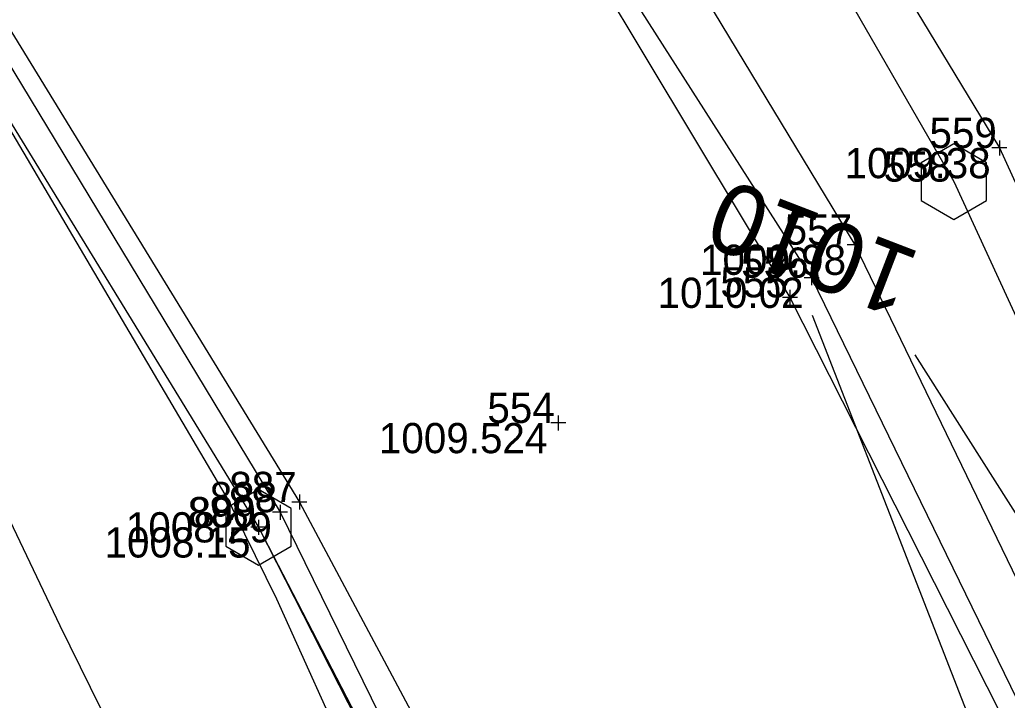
# Model space of a CAD drawing. Extents: x 2354693 to 2355622, y 637071 to 710080.
# Drawn here: x 2355298.29 to 2355337.52, y 709361.58 to 709388.6 of the extents above; entities that cross this region are included whole.
import ezdxf

# ---------------------------------------------------------------- set-up
doc = ezdxf.new("R2010")
doc.units = 0
for name, color, linetype in [('DT_X_Contour_Major', 7, 'Continuous'), ('DT_X_Contour_Minor', 7, 'Continuous'), ('PM_X_Surveyed_Line', 7, 'Continuous'), ('PV_X_EOP', 7, 'Continuous'), ('PV_X_Shoulder', 7, 'Continuous'), ('RD_X_Cells', 7, 'Continuous'), ('RD_X_GR_Lt', 7, 'Continuous'), ('RD_X_GR_Rt', 7, 'Continuous'), ('SV_X_Shot_Marker', 7, 'Continuous'), ('SV_X_Text_Elevation', 7, 'Continuous'), ('SV_X_Text_Name', 7, 'Continuous'), ('SV_X_Top_of_Bank', 7, 'Continuous')]:
    doc.layers.add(name, color=color, linetype=linetype)

msp = doc.modelspace()

# ---------------------------------------------------------------- linework, layer by layer
at = {"layer": 'DT_X_Contour_Major'}
for points in [[(2355329.768, 709376.874), (2355338.272, 709355.053), (2355340.574, 709348.757), (2355343.616, 709350.102)], [(2355329.768, 709376.874), (2355338.272, 709355.053), (2355340.574, 709348.757), (2355343.616, 709350.102)], [(2355343.616, 709350.102), (2355349.258, 709351.382), (2355351.694, 709350.839), (2355351.75, 709350.866), (2355352.378, 709351.887), (2355352.97, 709352.962), (2355353.407, 709353.989), (2355351.34, 709352.861), (2355351.242, 709352.706), (2355350.295, 709352.289), (2355348.6, 709352.094), (2355333.866, 709375.297)], [(2355343.616, 709350.102), (2355349.258, 709351.382), (2355351.694, 709350.839), (2355351.75, 709350.866), (2355352.378, 709351.887), (2355352.97, 709352.962), (2355353.407, 709353.989), (2355351.34, 709352.861), (2355351.242, 709352.706), (2355350.295, 709352.289), (2355348.6, 709352.094), (2355333.866, 709375.297)]]:
    msp.add_lwpolyline(points, dxfattribs=at)
at = {"layer": 'DT_X_Contour_Minor'}
for points in [[(2355331.634, 709344.75), (2355321.287, 709342.45), (2355320.193, 709340.175), (2355319.904, 709340.224), (2355319.712, 709340.347), (2355319.065, 709340.736), (2355318.034, 709341.395), (2355317.272, 709341.865), (2355317.341, 709342.016), (2355318.908, 709341.003), (2355319.965, 709340.321), (2355320.157, 709340.197), (2355321.258, 709342.468), (2355321.1, 709342.45), (2355319.563, 709343.047), (2355319.146, 709343.582), (2355317.684, 709345.262), (2355308.501, 709365.591), (2355307.231, 709368.172), (2355306.586, 709369.523), (2355295.908, 709387.613)], [(2355331.634, 709344.75), (2355321.287, 709342.45), (2355320.193, 709340.175), (2355319.904, 709340.224), (2355319.712, 709340.347), (2355319.065, 709340.736), (2355318.034, 709341.395), (2355317.272, 709341.865), (2355317.341, 709342.016), (2355318.908, 709341.003), (2355319.965, 709340.321), (2355320.157, 709340.197), (2355321.258, 709342.468), (2355321.1, 709342.45), (2355319.563, 709343.047), (2355319.146, 709343.582), (2355317.684, 709345.262), (2355308.501, 709365.591), (2355307.231, 709368.172), (2355306.586, 709369.523), (2355295.908, 709387.613)], [(2355329.083, 709343.66), (2355321.112, 709341.888), (2355320.269, 709340.136), (2355319.24, 709340.308), (2355319.096, 709340.401), (2355316.808, 709341.776), (2355316.172, 709342.182), (2355313.551, 709343.797), (2355313.79, 709344.317), (2355319.177, 709340.834), (2355319.991, 709340.309), (2355320.139, 709340.213), (2355320.988, 709341.963), (2355320.866, 709341.949), (2355314.238, 709344.525), (2355313.888, 709344.974), (2355312.182, 709345.721), (2355311.107, 709346.92), (2355303.929, 709356.356), (2355299.903, 709364.535), (2355291.042, 709383.105)], [(2355329.083, 709343.66), (2355321.112, 709341.888), (2355320.269, 709340.136), (2355319.24, 709340.308), (2355319.096, 709340.401), (2355316.808, 709341.776), (2355316.172, 709342.182), (2355313.551, 709343.797), (2355313.79, 709344.317), (2355319.177, 709340.834), (2355319.991, 709340.309), (2355320.139, 709340.213), (2355320.988, 709341.963), (2355320.866, 709341.949), (2355314.238, 709344.525), (2355313.888, 709344.974), (2355312.182, 709345.721), (2355311.107, 709346.92), (2355303.929, 709356.356), (2355299.903, 709364.535), (2355291.042, 709383.105)]]:
    msp.add_lwpolyline(points, dxfattribs=at)
at = {"layer": 'PM_X_Surveyed_Line'}
for points in [[(2355180.148, 709561.237), (2355214.753, 709522.888), (2355249.307, 709484.271), (2355284.017, 709443.142), (2355315.552, 709399.77), (2355328.888, 709377.573), (2355342.967, 709349.789), (2355353.365, 709324.191), (2355361.351, 709299.648), (2355367.764, 709272.473), (2355372.191, 709243.487), (2355373.87, 709217.884), (2355371.213, 709164.414), (2355367.135, 709139.625), (2355360.061, 709111.877), (2355351.618, 709085.78), (2355342.505, 709062.338), (2355329.445, 709031.419), (2355320.624, 709012.583)], [(2355165.86, 709547.265), (2355199.549, 709510.037), (2355233.994, 709470.593), (2355267.54, 709430.367), (2355282.605, 709410.565), (2355297.684, 709388.575), (2355309.404, 709369.446), (2355323.831, 709342.426), (2355334.056, 709318.38), (2355342.286, 709293.43), (2355348.466, 709267.168), (2355351.872, 709240.375), (2355352.964, 709217.38), (2355352.456, 709191.088), (2355350.186, 709167.624), (2355345.964, 709144.005), (2355339.847, 709117.861), (2355332.105, 709093.739), (2355322.597, 709069.077), (2355314.612, 709050.664), (2355300.362, 709021.696)]]:
    msp.add_lwpolyline(points, dxfattribs=at)
at = {"layer": 'PV_X_EOP'}
for points in [[(2355180.814, 709561.741), (2355215.64, 709523.556), (2355249.922, 709484.356), (2355284.407, 709443.36), (2355315.939, 709399.966), (2355329.751, 709378.355), (2355343.524, 709350.098), (2355349.219, 709351.4), (2355359.304, 709326.795), (2355367.588, 709301.754), (2355374.108, 709275.907), (2355368.17, 709272.694), (2355372.498, 709243.563), (2355374.502, 709217.665), (2355371.414, 709164.432), (2355367.842, 709139.325), (2355361.02, 709111.642), (2355352.388, 709085.56), (2355343.445, 709061.967), (2355330.49, 709031.083), (2355321.141, 709011.801)], [(2355165.324, 709546.951), (2355198.995, 709509.502), (2355233.405, 709470.111), (2355266.728, 709429.76), (2355281.934, 709410.085), (2355297.047, 709388.167), (2355308.637, 709369.042), (2355321.448, 709342.933), (2355321.339, 709342.62), (2355331.824, 709317.677), (2355340.036, 709292.971), (2355346.601, 709266.722), (2355349.963, 709239.902), (2355351.76, 709217.379), (2355351.561, 709190.756), (2355349.316, 709167.656), (2355345.615, 709144.125), (2355339.519, 709118.013), (2355331.95, 709093.674), (2355322.309, 709069.242), (2355314.268, 709051.111), (2355300.286, 709022.246)]]:
    msp.add_lwpolyline(points, dxfattribs=at)
at = {"layer": 'PV_X_Shoulder'}
for points in [[(2355182.191, 709563.218), (2355217.156, 709524.646), (2355251.587, 709486.128), (2355286.914, 709444.936), (2355318.238, 709401.514), (2355331.465, 709379.667), (2355345.367, 709350.943)], [(2355163.759, 709545.771), (2355197.773, 709507.918), (2355231.623, 709468.513), (2355264.913, 709428.851), (2355280.65, 709409.061), (2355295.988, 709387.673), (2355307.776, 709368.443), (2355321.17, 709342.601)]]:
    msp.add_lwpolyline(points, dxfattribs=at)
at = {"layer": 'RD_X_Cells'}
for points in [[(2355334.105, 709381.421), (2355335.403, 709380.671), (2355336.701, 709381.421), (2355336.701, 709382.921), (2355335.403, 709383.671), (2355334.105, 709382.921), (2355334.105, 709381.421)], [(2355306.478, 709367.693), (2355307.776, 709366.943), (2355309.075, 709367.693), (2355309.075, 709369.193), (2355307.776, 709369.943), (2355306.478, 709369.193), (2355306.478, 709367.693)]]:
    msp.add_lwpolyline(points, dxfattribs=at)
at = {"layer": 'RD_X_GR_Lt'}
msp.add_lwpolyline([(2355298.604, 709438.975), (2355313.711, 709417.638), (2355322.758, 709404.112), (2355335.403, 709382.171), (2355349.98, 709350.524)], dxfattribs=at)
at = {"layer": 'RD_X_GR_Rt'}
msp.add_lwpolyline([(2355265.748, 709427.455), (2355280.648, 709409.065), (2355295.991, 709387.664), (2355307.776, 709368.443), (2355321.605, 709341.331)], dxfattribs=at)
at = {"layer": 'SV_X_Shot_Marker'}
for p, q in [((2355337.209, 709383.806), (2355337.209, 709383.206)), ((2355337.509, 709383.506), (2355336.909, 709383.506)), ((2355331.765, 709379.667), (2355331.166, 709379.667)), ((2355331.465, 709379.967), (2355331.465, 709379.367)), ((2355329.751, 709378.655), (2355329.751, 709378.055)), ((2355330.051, 709378.355), (2355329.451, 709378.355)), ((2355328.888, 709377.873), (2355328.888, 709377.273)), ((2355329.188, 709377.573), (2355328.588, 709377.573)), ((2355319.689, 709372.886), (2355319.689, 709372.286)), ((2355319.989, 709372.586), (2355319.389, 709372.586)), ((2355309.404, 709369.746), (2355309.404, 709369.146)), ((2355308.637, 709369.342), (2355308.637, 709368.742)), ((2355309.704, 709369.446), (2355309.104, 709369.446)), ((2355307.776, 709368.743), (2355307.776, 709368.143)), ((2355308.937, 709369.042), (2355308.337, 709369.042)), ((2355308.076, 709368.443), (2355307.476, 709368.443))]:
    msp.add_line(p, q, dxfattribs=at)
at = {"layer": 'SV_X_Top_of_Bank'}
msp.add_lwpolyline([(2355296.627, 709437.256), (2355306.813, 709428.559), (2355324.299, 709404.811), (2355337.209, 709383.506), (2355351.163, 709353.006)], dxfattribs=at)

# ---------------------------------------------------------------- texts
at = {"layer": 'DT_X_Contour_Major'}
msp.add_text('1010', height=2.8, rotation=158.9515, dxfattribs=at).set_placement((2355334.158, 709379.321))
msp.add_text('1010', height=2.8, rotation=158.9515, dxfattribs=at).set_placement((2355334.158, 709379.321))
at = {"layer": 'SV_X_Text_Elevation'}
for s, p in [('1009.38', (2355331.063, 709382.306)), ('1009.98', (2355325.319, 709378.467)), ('1010.02', (2355323.632, 709377.155)), ('1009.524', (2355312.561, 709371.386)), ('1008.29', (2355302.509, 709367.842)), ('1008.15', (2355301.662, 709367.243))]:
    msp.add_text(s, height=1.2, dxfattribs=at).set_placement(p)
at = {"layer": 'SV_X_Text_Name'}
for s, p in [('559', (2355334.432, 709383.506)), ('558', (2355332.607, 709382.171)), ('557', (2355328.679, 709379.667)), ('556', (2355326.952, 709378.355)), ('555', (2355326.125, 709377.573)), ('554', (2355316.869, 709372.586)), ('887', (2355306.617, 709369.446)), ('888', (2355305.842, 709369.042)), ('890', (2355304.968, 709368.443)), ('889', (2355304.999, 709368.443))]:
    msp.add_text(s, height=1.2, dxfattribs=at).set_placement(p)

doc.saveas('drawing.dxf')
